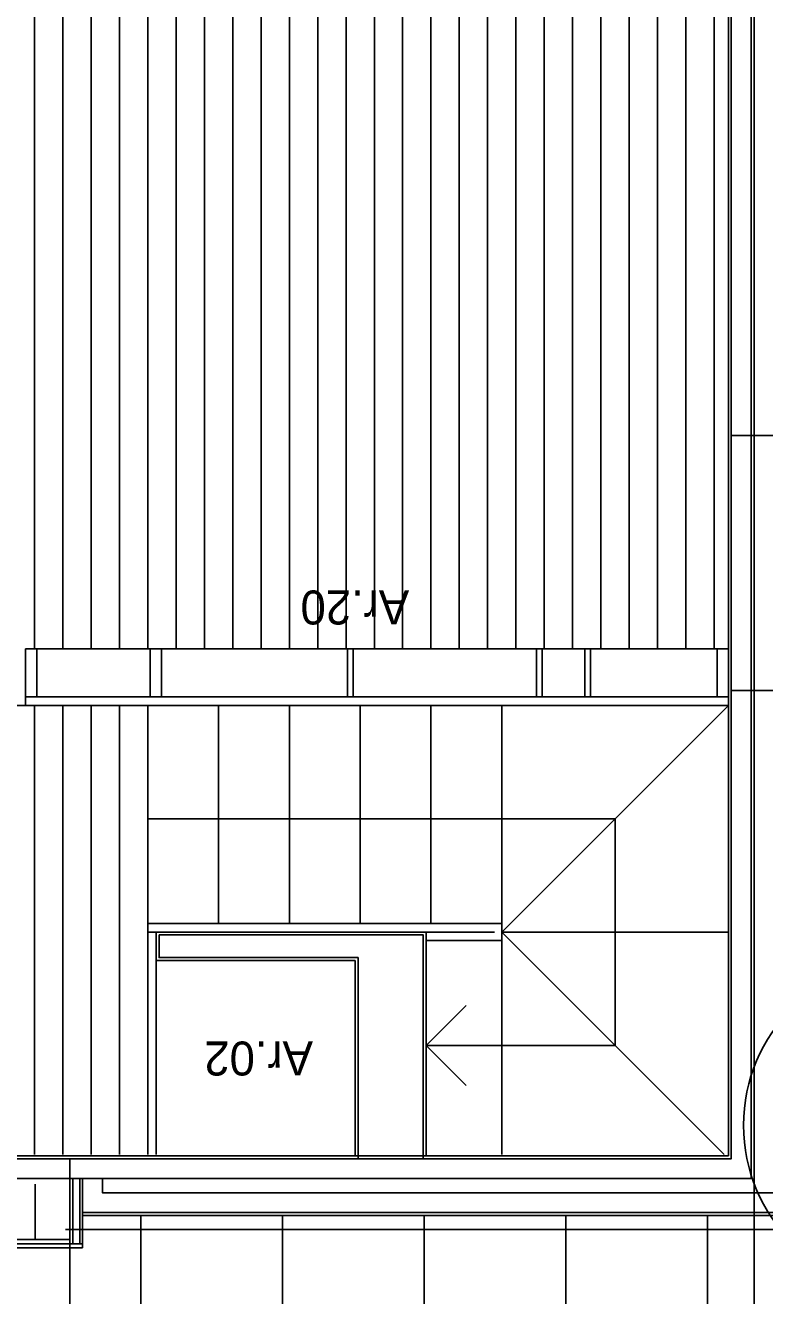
# Model space of a CAD drawing. Extents: x 1248 to 1356, y -443 to -224.
# Drawn here: x 1332.111 to 1334.72, y -238.907 to -234.424 of the extents above; entities that cross this region are included whole.
import ezdxf

# ---------------------------------------------------------------- set-up
doc = ezdxf.new("R2010")
doc.units = 0
for name, color, linetype in [('corte', 7, 'Continuous'), ('estereoctomias', 7, 'Continuous'), ('ind-pormenores', 7, 'Continuous'), ('Level 1', 7, 'Continuous'), ('Level 10', 7, 'Continuous'), ('Level 13', 7, 'Continuous'), ('Level 2', 7, 'Continuous'), ('Level 4', 7, 'Continuous'), ('Level 40', 7, 'Continuous'), ('revestimentos', 7, 'Continuous'), ('vermelhos-cont', 7, 'Continuous')]:
    doc.layers.add(name, color=color, linetype=linetype)

msp = doc.modelspace()

# ---------------------------------------------------------------- linework, layer by layer
at = {"layer": 'corte'}
for p, q in [((1334.6025, -238.424), (1334.6025, -232.264)), ((1334.6725, -236.7713), (1334.6725, -232.264)), ((1334.6725, -238.494), (1334.6725, -236.7713)), ((1332.5825, -237.714), (1332.5825, -237.634)), ((1334.6025, -238.424), (1331.4025, -238.424)), ((1332.3825, -238.494), (1334.6725, -238.494)), ((1332.3825, -238.544), (1335.8333, -238.544)), ((1335.9383, -238.614), (1332.3125, -238.614))]:
    msp.add_line(p, q, dxfattribs=at)
msp.add_lwpolyline([(1334.6025, -235.8713), (1334.8325, -235.8713), (1334.8325, -236.7713), (1334.6025, -236.7713)], close=True, dxfattribs=at)
at = {"layer": 'estereoctomias'}
for points in [[(1334.6725, -235.8713), (1334.6025, -235.8713), (1334.6025, -232.264), (1334.6725, -232.264)], [(1334.6725, -236.7713), (1334.6725, -238.494), (1331.4725, -238.494), (1331.4725, -238.709), (1331.4025, -238.709), (1331.4025, -238.424), (1334.6025, -238.424), (1334.6025, -236.7713)], [(1332.5825, -237.634), (1333.5151, -237.634), (1333.5151, -238.424), (1333.2851, -238.424), (1333.2851, -237.714), (1332.5825, -237.714)], [(1335.9383, -238.544), (1335.9383, -238.614), (1332.3125, -238.614), (1332.3125, -238.494), (1332.3825, -238.494), (1332.3825, -238.544), (1335.9383, -238.544)]]:
    msp.add_lwpolyline(points, close=True, dxfattribs=at)
at = {"layer": 'ind-pormenores'}
msp.add_circle((1335.2301, -238.3059), 0.5842, dxfattribs=at)
at = {"layer": 'Level 1'}
for p, q in [((1334.6025, -232.264), (1334.6025, -238.424)), ((1333.5151, -237.634), (1332.5825, -237.634)), ((1333.5151, -238.424), (1333.5151, -237.634)), ((1333.2851, -237.714), (1332.5825, -237.714)), ((1333.2851, -238.424), (1333.2851, -237.714)), ((1332.3125, -238.494), (1331.4725, -238.494)), ((1332.3125, -238.614), (1332.3125, -238.494)), ((1332.3825, -238.544), (1332.3825, -238.494))]:
    msp.add_line(p, q, dxfattribs=at)
at = {"layer": 'Level 10'}
for p, q in [((1332.1425, -236.624), (1332.1425, -232.274)), ((1332.2425, -236.624), (1332.2425, -232.274)), ((1332.3425, -236.624), (1332.3425, -232.274)), ((1332.4425, -236.624), (1332.4425, -232.274)), ((1332.5425, -236.624), (1332.5425, -232.274)), ((1332.6425, -236.624), (1332.6425, -232.274)), ((1332.7425, -236.624), (1332.7425, -232.274)), ((1332.8425, -236.624), (1332.8425, -232.274)), ((1332.9425, -236.624), (1332.9425, -232.274)), ((1333.0425, -236.624), (1333.0425, -232.274)), ((1333.1425, -236.624), (1333.1425, -232.274)), ((1333.2425, -236.624), (1333.2425, -232.274)), ((1333.3425, -236.624), (1333.3425, -232.274)), ((1333.4425, -236.624), (1333.4425, -232.274)), ((1333.5425, -236.624), (1333.5425, -232.274)), ((1333.6425, -236.624), (1333.6425, -232.274)), ((1333.7425, -236.624), (1333.7425, -232.274)), ((1333.8425, -236.624), (1333.8425, -232.274)), ((1334.4425, -236.624), (1334.4425, -232.274)), ((1334.5425, -236.624), (1334.5425, -232.274)), ((1333.9425, -236.624), (1333.9425, -232.424)), ((1334.0425, -236.624), (1334.0425, -232.424)), ((1334.1425, -236.624), (1334.1425, -232.424)), ((1334.2425, -236.624), (1334.2425, -232.424)), ((1334.3425, -236.624), (1334.3425, -232.424)), ((1332.1425, -238.409), (1332.1425, -236.824)), ((1332.2425, -238.409), (1332.2425, -236.824)), ((1332.3425, -238.409), (1332.3425, -236.824)), ((1332.4425, -238.409), (1332.4425, -236.824)), ((1332.5183, -238.624), (1332.5183, -240.224)), ((1333.0183, -238.624), (1333.0183, -240.224)), ((1333.5183, -238.624), (1333.5183, -240.224)), ((1334.0183, -238.624), (1334.0183, -240.224)), ((1334.5183, -238.624), (1334.5183, -240.224)), ((1332.2525, -238.674), (1335.8733, -238.674))]:
    msp.add_line(p, q, dxfattribs=at)
at = {"layer": 'Level 13'}
for p, q in [((1332.1105, -236.824), (1332.1105, -236.624)), ((1332.1105, -236.624), (1334.5925, -236.624)), ((1332.1505, -236.794), (1332.1505, -236.624)), ((1332.5505, -236.794), (1332.5505, -236.624)), ((1332.5905, -236.794), (1332.5905, -236.624)), ((1333.2478, -236.794), (1333.2478, -236.624)), ((1333.2678, -236.794), (1333.2678, -236.624)), ((1333.9152, -236.794), (1333.9152, -236.624)), ((1333.9352, -236.794), (1333.9352, -236.624)), ((1334.0852, -236.794), (1334.0852, -236.624)), ((1334.1052, -236.794), (1334.1052, -236.624)), ((1334.5525, -236.624), (1334.5525, -236.794)), ((1332.1105, -236.794), (1334.5925, -236.794)), ((1332.1105, -236.824), (1334.5925, -236.824)), ((1332.1105, -236.824), (1334.5925, -236.824)), ((1332.1105, -236.824), (1334.5925, -236.824)), ((1332.5391, -236.824), (1334.5925, -236.824)), ((1332.5425, -238.409), (1332.5425, -237.624)), ((1332.5725, -237.624), (1332.5425, -237.624)), ((1332.5725, -237.624), (1332.5425, -237.624)), ((1332.5725, -238.409), (1332.5725, -237.624)), ((1332.2675, -238.709), (1332.2675, -238.494)), ((1332.2775, -238.724), (1332.2775, -238.494)), ((1332.3025, -238.724), (1332.3025, -238.494)), ((1332.3125, -238.704), (1332.3125, -238.614)), ((1332.2675, -238.709), (1331.3625, -238.709)), ((1332.2675, -238.709), (1332.2675, -238.724)), ((1332.3125, -238.704), (1332.3125, -238.724)), ((1332.2675, -238.724), (1331.4025, -238.724)), ((1332.2675, -238.724), (1331.4025, -238.724)), ((1332.2675, -238.724), (1331.4125, -238.724)), ((1332.2675, -238.724), (1332.2675, -238.739)), ((1332.2675, -238.724), (1332.3125, -238.724)), ((1332.2675, -238.739), (1332.3125, -238.739)), ((1332.3125, -238.724), (1332.3125, -238.739))]:
    msp.add_line(p, q, dxfattribs=at)
at = {"layer": 'Level 2'}
for p, q in [((1332.5425, -237.624), (1332.5425, -236.824)), ((1332.5425, -237.624), (1332.5425, -236.824)), ((1332.7925, -237.594), (1332.7925, -236.824)), ((1333.0425, -237.594), (1333.0425, -236.824)), ((1333.2925, -237.594), (1333.2925, -236.824)), ((1333.5425, -237.594), (1333.5425, -236.824)), ((1333.7925, -237.594), (1333.7925, -236.824)), ((1333.7925, -237.624), (1334.5925, -236.824)), ((1332.5425, -237.224), (1334.1925, -237.224)), ((1334.1925, -238.024), (1334.1925, -237.224)), ((1333.7925, -237.594), (1332.5425, -237.594)), ((1333.7925, -237.654), (1333.7925, -237.594)), ((1333.7666, -237.624), (1332.5425, -237.624)), ((1333.7666, -237.624), (1333.5433, -237.624)), ((1334.5925, -237.624), (1333.7925, -237.624)), ((1333.7925, -237.624), (1334.5775, -238.409)), ((1333.7925, -237.654), (1333.5251, -237.654)), ((1333.7925, -238.409), (1333.7925, -237.654)), ((1333.6665, -237.8826), (1333.5251, -238.024)), ((1334.1925, -238.024), (1333.5251, -238.024)), ((1333.6665, -238.1654), (1333.5251, -238.024))]:
    msp.add_line(p, q, dxfattribs=at)
at = {"layer": 'Level 4'}
for p, q in [((1331.2925, -236.824), (1332.1105, -236.824)), ((1332.2675, -238.494), (1332.2675, -238.424)), ((1332.145, -238.514), (1332.145, -238.709)), ((1330.5825, -238.739), (1332.2675, -238.739)), ((1332.2675, -238.724), (1332.2675, -239.5941))]:
    msp.add_line(p, q, dxfattribs=at)
msp.add_ellipse((1332.2675, -238.739), major_axis=(-0.8551, 0), ratio=0.999998, start_param=0, end_param=1.570796, dxfattribs=at)
at = {"layer": 'revestimentos'}
for p, q in [((1334.5925, -232.274), (1334.5925, -238.414)), ((1333.5251, -237.624), (1332.5725, -237.624)), ((1332.5725, -237.624), (1332.5725, -237.724)), ((1333.5251, -238.414), (1333.5251, -237.624)), ((1333.2751, -237.724), (1332.5725, -237.724)), ((1333.2751, -238.414), (1333.2751, -237.724)), ((1334.5925, -238.414), (1331.4225, -238.414)), ((1334.5925, -238.414), (1333.5251, -238.414)), ((1335.9283, -238.624), (1332.3125, -238.624))]:
    msp.add_line(p, q, dxfattribs=at)
at = {"layer": 'vermelhos-cont'}
msp.add_line((1334.684, -250.7923), (1334.684, -229.6198), dxfattribs=at)

# ---------------------------------------------------------------- texts
at = {"layer": 'Level 40'}
for s, p in [('Ar.20', (1333.4654, -236.4183)), ('Ar.02', (1333.1257, -238.0102))]:
    msp.add_text(s, height=0.12, rotation=180, dxfattribs=at).set_placement(p)

doc.saveas('drawing.dxf')
